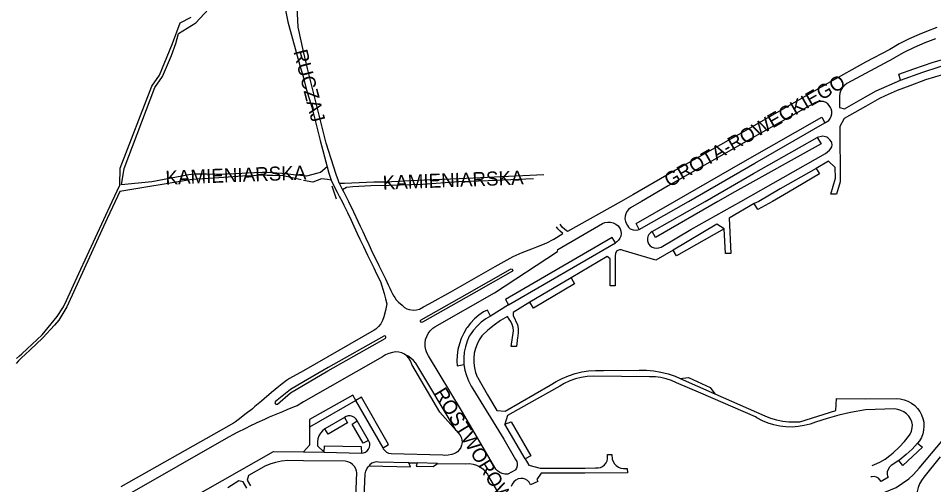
# Model space of a CAD drawing. Extents: x -304109 to -273954, y 21500 to 39796.
# Drawn here: x -295803 to -295151, y 28298 to 28630 of the extents above; entities that cross this region are included whole.
import ezdxf

# ---------------------------------------------------------------- set-up
doc = ezdxf.new("R2010")
doc.units = 0
doc.layers.add('krawedzie_ulic', color=7, linetype='Continuous')
doc.layers.add('nazwy_ulic', color=7, linetype='Continuous')

msp = doc.modelspace()

# ---------------------------------------------------------------- linework, layer by layer
at = {"layer": 'krawedzie_ulic'}
for points in [[(-295583.062, 28524.713), (-295587.986, 28520.704), (-295589.814, 28520.208), (-295597.927, 28517.986), (-295600.058, 28518.162), (-295604.382, 28518.718), (-295607.136, 28519.036), (-295612.909, 28519.819), (-295615.372, 28520.012), (-295625.843, 28520.625), (-295629.228, 28520.693), (-295634.932, 28520.512), (-295641.057, 28520.171), (-295643.896, 28519.943), (-295654.358, 28519.455), (-295658.655, 28519.273), (-295661.603, 28519.318), (-295669.07, 28519.535), (-295677.829, 28519.444), (-295681.542, 28518.875), (-295707.883, 28514.029), (-295729.523, 28511.961), (-295727.693, 28523.386), (-295705.955, 28581.111), (-295700.517, 28588.932), (-295693.961, 28603.85), (-295690.92, 28612.523), (-295689.115, 28619.706), (-295676.653, 28627.301), (-295640.179, 28666.783)], [(-295574.52, 28513.021), (-295575.202, 28514.803), (-295576.818, 28519.15), (-295583.971, 28541.575), (-295597.068, 28594.807), (-295600, 28606.811), (-295603.818, 28624.068), (-295604.724, 28643.638)], [(-295612.938, 28636.202), (-295611.198, 28627.826), (-295602.704, 28596.873), (-295600, 28587.945), (-295598.104, 28580.322), (-295594.174, 28567.113), (-295588.24, 28543.321), (-295583.062, 28524.713)], [(-295804.328, 28388.154), (-295802.205, 28390.109), (-295800.44, 28391.505), (-295796.637, 28395.034), (-295785.966, 28405.085), (-295775.416, 28418.067), (-295770.887, 28425.101), (-295768.728, 28429.409), (-295760.072, 28448.628), (-295736.301, 28500), (-295730.882, 28511.733), (-295730.444, 28523.823), (-295707.896, 28582.139), (-295702.56, 28589.934), (-295693.332, 28612.525), (-295687.847, 28627.266), (-295680.091, 28631.266)], [(-295149.031, 28623.903), (-295156.407, 28621.1), (-295161.763, 28618.972), (-295168.906, 28615.76), (-295175.876, 28612.187), (-295182.654, 28608.264), (-295200, 28599.258), (-295225.338, 28585.053), (-295290.122, 28547.803), (-295335.281, 28522.24), (-295365.609, 28504.776), (-295373.816, 28500), (-295411.963, 28478.567), (-295414.005, 28480.055), (-295415.787, 28481.846), (-295417.265, 28483.896), (-295417.309, 28483.969)], [(-295150.123, 28615.921), (-295157.767, 28613.024), (-295165.262, 28609.756), (-295172.587, 28606.125), (-295179.726, 28602.141), (-295180.096, 28601.922), (-295200, 28591.226), (-295213.104, 28583.985)], [(-295174.997, 28586.469), (-295176.279, 28590.707), (-295165.589, 28594.465), (-295151.749, 28599.12), (-295137.527, 28603.267), (-295111.338, 28608.941), (-295095.815, 28611.39), (-295095.369, 28606.16)], [(-295174.997, 28586.469), (-295159.152, 28592.119), (-295147.42, 28595.956), (-295139.954, 28598.208), (-295130.733, 28600.388), (-295117.041, 28603.163), (-295100.425, 28605.539), (-295095.369, 28606.16)], [(-295144.305, 28590.377), (-295157.13, 28586.664), (-295168.302, 28582.448), (-295177.443, 28578.947), (-295186.024, 28575.346), (-295189.958, 28573.331), (-295200, 28567.738), (-295215.111, 28558.981), (-295218.232, 28553.427), (-295218.018, 28514.077), (-295220.589, 28505.114), (-295224.634, 28505.157), (-295221.343, 28516.683), (-295221.575, 28524.208), (-295226.37, 28528.651), (-295234.985, 28523.603)], [(-295213.084, 28583.996), (-295214.799, 28582.687), (-295216.243, 28581.084), (-295217.367, 28579.243), (-295218.133, 28577.227), (-295218.514, 28575.103), (-295218.524, 28574.984), (-295218.497, 28566.926), (-295214.938, 28566.021), (-295200, 28574.601), (-295192.311, 28578.912), (-295174.997, 28586.469)], [(-295228.808, 28556.114), (-295226.056, 28557.603), (-295224.988, 28559.052), (-295224.266, 28560.701), (-295223.924, 28562.469), (-295223.98, 28564.268), (-295224.43, 28566.011), (-295224.832, 28566.901), (-295225.668, 28568.375), (-295226.825, 28569.612), (-295228.239, 28570.545), (-295229.833, 28571.122), (-295231.516, 28571.31), (-295231.816, 28571.302), (-295233.654, 28571.12), (-295235.41, 28570.547), (-295236.093, 28570.202), (-295274.804, 28548.374), (-295340.352, 28511.204), (-295359.339, 28500), (-295367.146, 28495.474), (-295368.605, 28494.342), (-295369.786, 28492.922), (-295370.635, 28491.282), (-295371.112, 28489.499), (-295371.195, 28487.654), (-295370.88, 28485.834), (-295370.384, 28484.523), (-295369.467, 28482.95), (-295368.616, 28481.667), (-295367.463, 28480.645), (-295366.088, 28479.953), (-295365.268, 28479.73), (-295362.98, 28479.683), (-295361.023, 28480.092)], [(-295361.023, 28480.092), (-295363.266, 28484.254), (-295335.958, 28500), (-295287.128, 28528.065), (-295230.959, 28559.962), (-295228.808, 28556.114)], [(-295361.023, 28480.092), (-295326.036, 28500), (-295278.632, 28527.318), (-295228.808, 28556.114)], [(-295351.768, 28478.583), (-295353.078, 28477.726), (-295354.128, 28476.566), (-295354.852, 28475.178), (-295355.202, 28473.652), (-295355.156, 28472.088), (-295354.716, 28470.586), (-295354.297, 28469.791), (-295353.197, 28468.534), (-295351.83, 28467.572), (-295350.274, 28466.962), (-295348.618, 28466.738), (-295346.956, 28466.913), (-295345.383, 28467.475), (-295345.346, 28467.494), (-295324.239, 28480.047), (-295288.636, 28500), (-295228.39, 28534.074), (-295225.482, 28536.655), (-295224.559, 28537.695), (-295223.969, 28538.953), (-295223.76, 28540.327), (-295223.948, 28541.705), (-295224.193, 28542.369), (-295225.26, 28543.979), (-295226.634, 28545.336), (-295227.362, 28545.864), (-295230.338, 28546.436), (-295234.284, 28545.563)], [(-295234.284, 28545.563), (-295231.422, 28541.128), (-295292.941, 28506.914), (-295305.122, 28500), (-295349.321, 28474.294), (-295351.768, 28478.583)], [(-295351.768, 28478.583), (-295314.053, 28500), (-295279.545, 28519.924), (-295246.975, 28538.396), (-295234.284, 28545.563)], [(-295583.062, 28524.713), (-295581.877, 28520.194), (-295580.258, 28515.286)], [(-295601.583, 28515.352), (-295608.015, 28516.763), (-295614.506, 28518.171), (-295622.132, 28518.511), (-295625.869, 28518.602), (-295631.592, 28518.671), (-295635.608, 28518.387), (-295643.525, 28517.954), (-295660.31, 28516.945), (-295679.279, 28515.651), (-295730.754, 28507.015), (-295734.061, 28500), (-295739.774, 28487.901), (-295751.187, 28463.055), (-295768.392, 28425.1), (-295774.197, 28415.404), (-295777.288, 28411.998), (-295785.582, 28402.915), (-295794.827, 28394.185), (-295797.874, 28391.37), (-295800.944, 28388.54), (-295802.89, 28386.58), (-295804.54, 28384.738)], [(-295574.52, 28513.021), (-295570.824, 28513.07), (-295550.037, 28514.006), (-295541.998, 28513.897), (-295513.879, 28515.483), (-295489.224, 28516.296), (-295428.815, 28519.299)], [(-295234.985, 28523.603), (-295232.656, 28519.679), (-295254.753, 28506.705), (-295266.17, 28500), (-295276.571, 28494.393), (-295279.094, 28498.478)], [(-295234.985, 28523.603), (-295260.546, 28509.042), (-295275.915, 28500), (-295279.094, 28498.478)], [(-295580.258, 28515.286), (-295578.103, 28510.689), (-295576.156, 28506.751), (-295574.677, 28503.73), (-295572.448, 28500), (-295571.269, 28497.388), (-295568.781, 28492.191), (-295566.174, 28486.795), (-295564.124, 28482.33), (-295561.784, 28477.286), (-295559.891, 28473.175), (-295557.39, 28467.958), (-295554.4, 28461.707), (-295552.4, 28457.423), (-295550.061, 28452.776), (-295547.969, 28448.567), (-295545.242, 28443), (-295542.674, 28434.564), (-295541.537, 28430.65), (-295540.703, 28427.185), (-295541.668, 28422.492), (-295542.886, 28417.897), (-295543.836, 28415.21), (-295545.055, 28412.938), (-295546.538, 28411), (-295547.729, 28409.808), (-295548.471, 28409.138), (-295549.595, 28408.427), (-295600, 28379.392), (-295609.877, 28374.021), (-295612.031, 28372.567), (-295615.268, 28370.071), (-295617.538, 28368.263), (-295620.126, 28366.118), (-295622.783, 28363.958), (-295627.928, 28359.6), (-295629.991, 28357.849), (-295634.576, 28354.06), (-295636.432, 28352.469), (-295637.561, 28351.537), (-295639.895, 28349.71), (-295641.715, 28348.346), (-295645.649, 28345.202), (-295648.531, 28343.148), (-295649.902, 28342.273), (-295658.585, 28337.245), (-295730.142, 28296.765)], [(-295580.258, 28515.286), (-295583.036, 28515.644), (-295587.256, 28516.116), (-295593.487, 28513.687), (-295600.021, 28515.055), (-295600, 28515.055)], [(-295574.52, 28513.021), (-295572.218, 28508.406)], [(-295436.356, 28516.102), (-295468.544, 28514.736), (-295489.51, 28513.984), (-295515.187, 28512.057), (-295539.079, 28511.368), (-295552.004, 28511.117), (-295564.957, 28510.408), (-295569.512, 28509.995), (-295572.218, 28508.406)], [(-295576.559, 28501.594), (-295579.686, 28511.003)], [(-295572.218, 28508.406), (-295571.345, 28506.575), (-295567.896, 28500), (-295564.495, 28492.604), (-295561.293, 28485.884), (-295559.704, 28482.444), (-295557.892, 28478.601), (-295555.854, 28474.26), (-295553.525, 28469.287), (-295550.814, 28463.532), (-295548.551, 28458.917), (-295546.447, 28454.538), (-295544.912, 28451.538), (-295543.336, 28448.235), (-295541.71, 28444.885), (-295539.633, 28440.657), (-295538.535, 28438.313), (-295537.78, 28436.748), (-295536.59, 28434.294), (-295535.636, 28432.493), (-295535.079, 28431.611), (-295533.94, 28430.071), (-295532.331, 28428.314), (-295529.868, 28426.104), (-295528.015, 28424.613), (-295526.426, 28423.62), (-295524.81, 28423.074), (-295521.804, 28422.627), (-295519.579, 28422.776), (-295517.381, 28423.348), (-295514.574, 28424.962), (-295510.641, 28427.136), (-295495.123, 28435.58), (-295463.506, 28453.649), (-295457.273, 28457.371), (-295450.845, 28460.744), (-295444.241, 28463.758), (-295437.481, 28466.403), (-295433.809, 28467.664), (-295427.306, 28470.437), (-295421.692, 28473.193), (-295415.419, 28477.292), (-295417.294, 28478.816), (-295418.893, 28480.628), (-295419.849, 28482.085)], [(-295279.094, 28498.478), (-295296.975, 28488.038), (-295295.871, 28462.921), (-295299.481, 28462.916), (-295300.497, 28480.642)], [(-295485.801, 28383.974), (-295485.066, 28379.955), (-295483.942, 28376.026), (-295482.439, 28372.227), (-295480.572, 28368.592), (-295479.421, 28366.714), (-295457.457, 28330.784), (-295448.971, 28316.294), (-295448.235, 28314.892), (-295447.872, 28313.351), (-295447.905, 28311.769), (-295448.332, 28310.244), (-295449.127, 28308.875), (-295449.265, 28308.7), (-295454.65, 28305.873), (-295456.607, 28305.874), (-295458.523, 28306.272), (-295460.319, 28307.051), (-295461.919, 28308.177), (-295463.069, 28309.365), (-295487.635, 28351.107), (-295510.976, 28390.057), (-295512.158, 28392.171), (-295512.977, 28394.451), (-295513.41, 28396.835), (-295513.445, 28399.257), (-295513.082, 28401.652), (-295512.331, 28403.955), (-295511.211, 28406.103), (-295509.754, 28408.038), (-295507.999, 28409.707), (-295506.506, 28410.763), (-295463.936, 28435.007), (-295419.213, 28464.511), (-295418.91, 28465.832), (-295387.263, 28484.395), (-295385.386, 28485.079), (-295383.412, 28485.376), (-295381.417, 28485.274), (-295379.482, 28484.778), (-295377.685, 28483.907), (-295376.097, 28482.697), (-295375.465, 28482.051), (-295374.558, 28480.561), (-295374.012, 28478.904), (-295373.857, 28477.167), (-295374.101, 28475.44), (-295374.731, 28473.813), (-295375.713, 28472.372), (-295376.997, 28471.191), (-295377.914, 28470.619)], [(-295300.497, 28480.642), (-295305.789, 28483.758), (-295336.878, 28465.398)], [(-295300.497, 28480.642), (-295334.508, 28461.237), (-295336.878, 28465.398)], [(-295200, 28288.88), (-295193.437, 28290.413), (-295190.124, 28291.384), (-295178.011, 28296.472), (-295169.172, 28302.57), (-295165.668, 28305.725), (-295161.773, 28310.175), (-295140.374, 28335.434), (-295120.247, 28360.726), (-295115.94, 28366.011), (-295102.559, 28382.373), (-295072.591, 28419.372), (-295069.846, 28422.913), (-295067.871, 28425.519), (-295063.763, 28431.593), (-295041.168, 28468.838), (-295037.43, 28475.282), (-295053.86, 28485.353)], [(-295377.914, 28470.619), (-295380.334, 28474.348), (-295456.151, 28430.244), (-295454.061, 28426.437)], [(-295454.061, 28426.437), (-295377.914, 28470.619)], [(-295336.878, 28465.398), (-295349.298, 28458.268), (-295372.415, 28465.116), (-295373.688, 28465.538), (-295375.028, 28465.568), (-295376.318, 28465.204), (-295377.168, 28464.702), (-295377.802, 28463.054), (-295378.05, 28461.306), (-295378.053, 28461.145), (-295378.251, 28439.963), (-295381.581, 28439.932), (-295381.685, 28459.184), (-295383.772, 28460.781), (-295409.501, 28445.731)], [(-295516.275, 28415.777), (-295483.585, 28434.266), (-295452.75, 28451.812), (-295452.13, 28452.009), (-295451.51, 28451.816), (-295451.112, 28451.302), (-295451.08, 28450.652), (-295451.147, 28450.468), (-295478.654, 28434.679), (-295515.306, 28413.975), (-295515.929, 28413.871), (-295516.495, 28414.153), (-295516.787, 28414.713), (-295516.694, 28415.338), (-295516.275, 28415.777)], [(-295409.501, 28445.731), (-295407.054, 28441.29), (-295436.314, 28424.102), (-295438.964, 28428.365)], [(-295409.501, 28445.731), (-295438.964, 28428.365)], [(-295438.964, 28428.365), (-295450.749, 28421.083), (-295450.669, 28418.925), (-295447.736, 28412.275), (-295447.249, 28409.598), (-295447.159, 28406.879), (-295447.468, 28404.176), (-295447.672, 28403.233), (-295448.324, 28396.73), (-295452.213, 28396.75), (-295450.628, 28407.851), (-295450.858, 28410.202), (-295451.482, 28412.481), (-295452.479, 28414.622), (-295453.614, 28416.304), (-295454.888, 28418.055), (-295459.733, 28415.199), (-295464.363, 28412.005), (-295468.754, 28408.491), (-295472.885, 28404.673), (-295473.095, 28404.464), (-295474.964, 28401.581), (-295476.485, 28398.5), (-295477.639, 28395.263), (-295478.409, 28391.914), (-295478.784, 28388.499), (-295478.761, 28385.063), (-295478.339, 28381.653), (-295477.524, 28378.315), (-295476.326, 28375.094), (-295476.204, 28374.82), (-295469.094, 28362.437), (-295462.392, 28351.094), (-295456.367, 28350.697), (-295424.338, 28369.21), (-295420.2, 28371.823), (-295415.862, 28374.089), (-295411.354, 28375.993), (-295406.705, 28377.524), (-295401.948, 28378.669), (-295397.112, 28379.422), (-295392.231, 28379.779), (-295387.337, 28379.735), (-295386.4, 28379.681), (-295361.082, 28379.948), (-295355.863, 28379.858), (-295350.666, 28379.369), (-295345.521, 28378.484), (-295340.46, 28377.207), (-295335.511, 28375.547), (-295331.764, 28373.999)], [(-295466.81, 28418.417), (-295469.13, 28422.579), (-295471.797, 28421.432), (-295475.144, 28419.091), (-295478.245, 28416.434), (-295481.072, 28413.486), (-295483.597, 28410.276), (-295483.855, 28409.909), (-295485.952, 28406.301), (-295487.694, 28402.51), (-295489.065, 28398.569), (-295490.052, 28394.514), (-295490.647, 28390.384), (-295490.844, 28386.216), (-295490.731, 28383.103), (-295485.801, 28383.974)], [(-295454.061, 28426.437), (-295466.81, 28418.417)], [(-295466.81, 28418.417), (-295470.246, 28416.362), (-295473.46, 28413.974), (-295476.42, 28411.277), (-295479.096, 28408.299), (-295481.463, 28405.069), (-295482.068, 28404.121), (-295483.598, 28400.452), (-295484.752, 28396.647), (-295485.517, 28392.746), (-295485.888, 28388.787), (-295485.858, 28384.812), (-295485.801, 28383.974)], [(-295600, 28371.646), (-295609.349, 28366.219), (-295620.031, 28357.595), (-295620.313, 28356.969), (-295620.206, 28356.291), (-295619.746, 28355.781), (-295619.083, 28355.606), (-295618.471, 28355.795), (-295609.172, 28363.721), (-295600, 28369.301), (-295582.595, 28379.433), (-295541.931, 28402.556), (-295541.74, 28402.657), (-295541.372, 28403.144), (-295541.373, 28403.755), (-295541.742, 28404.241), (-295542.331, 28404.405), (-295542.899, 28404.18), (-295582.574, 28381.846), (-295600, 28371.646)], [(-295491.412, 28336.951), (-295502.86, 28349.966), (-295522.94, 28384.019), (-295523.096, 28384.656), (-295523.854, 28386.65), (-295524.971, 28388.468), (-295526.406, 28390.047), (-295528.11, 28391.33), (-295530.023, 28392.273), (-295532.079, 28392.844), (-295534.18, 28392.886), (-295536.735, 28392.576), (-295539.211, 28391.874), (-295541.548, 28390.797), (-295543.691, 28389.372), (-295600, 28357.403), (-295604.624, 28354.572), (-295606.577, 28353.753), (-295611.78, 28351.666), (-295614.958, 28350.358), (-295624.387, 28346.351), (-295627.809, 28344.862), (-295633.245, 28342.41), (-295638.77, 28339.72), (-295640.335, 28338.901), (-295648.142, 28335.132), (-295655.06, 28331.195), (-295689.558, 28311.667), (-295770.392, 28265.325)], [(-295491.412, 28336.951), (-295520.12, 28384.887), (-295521.661, 28386.851), (-295523.496, 28388.545), (-295525.577, 28389.924), (-295527.186, 28390.697)], [(-295195.103, 28312.045), (-295193.557, 28312.651), (-295189.689, 28314.466), (-295186.008, 28316.634), (-295182.545, 28319.137), (-295180.169, 28321.149), (-295176.044, 28325.048), (-295172.203, 28329.227), (-295168.667, 28333.667), (-295168.22, 28334.381), (-295167.218, 28336.494), (-295166.591, 28338.746), (-295166.355, 28341.073), (-295166.885, 28343.062), (-295167.842, 28345.201), (-295169.149, 28347.147), (-295170.766, 28348.842), (-295172.648, 28350.239), (-295174.74, 28351.295), (-295176.98, 28351.981), (-295179.305, 28352.277), (-295200, 28351.748), (-295210.524, 28349.7), (-295218.95, 28347.802), (-295227.279, 28345.515), (-295235.493, 28342.846), (-295239.262, 28341.478), (-295243.491, 28340.402), (-295247.8, 28339.718), (-295252.155, 28339.431), (-295256.517, 28339.544), (-295260.85, 28340.056), (-295265.119, 28340.962), (-295269.286, 28342.255), (-295273.318, 28343.924), (-295277.18, 28345.955), (-295278.29, 28346.626), (-295317.233, 28363.481), (-295334.504, 28370.82), (-295338.047, 28372.468), (-295341.739, 28373.746), (-295345.543, 28374.64), (-295349.419, 28375.141), (-295353.325, 28375.243), (-295353.576, 28375.236), (-295393.665, 28375.733), (-295397.981, 28375.45), (-295402.252, 28374.769), (-295406.442, 28373.697), (-295410.515, 28372.243), (-295414.437, 28370.418), (-295417.55, 28368.636), (-295439.572, 28356.26), (-295454.761, 28347.55), (-295456.658, 28341.376)], [(-295331.764, 28373.999), (-295325.969, 28374.745), (-295310.477, 28367.631), (-295307.243, 28363.09)], [(-295331.764, 28373.999), (-295307.243, 28363.09)], [(-295562.737, 28358.332), (-295564.827, 28362.139), (-295595.713, 28344.745), (-295595.713, 28339.386)], [(-295307.243, 28363.09), (-295271.657, 28347.499), (-295267.516, 28345.838), (-295263.243, 28344.554), (-295258.872, 28343.658), (-295254.439, 28343.157), (-295249.978, 28343.055), (-295246.586, 28343.245), (-295221.05, 28351.107), (-295220.655, 28359.666), (-295200, 28359.571), (-295178.162, 28359.817), (-295175.275, 28359.539), (-295172.453, 28358.867), (-295169.75, 28357.813), (-295167.218, 28356.399), (-295164.904, 28354.649), (-295162.853, 28352.598), (-295161.259, 28350.521), (-295159.951, 28348.087), (-295159.007, 28345.49), (-295158.447, 28342.783), (-295158.284, 28340.025), (-295158.52, 28337.271), (-295159.15, 28334.581), (-295160.162, 28332.009), (-295161.534, 28329.61), (-295162.88, 28327.84)], [(-295562.737, 28358.332), (-295595.713, 28339.386)], [(-295543.343, 28324.583), (-295539.534, 28327.052), (-295558.8, 28360.649), (-295562.737, 28358.332)], [(-295543.343, 28324.583), (-295562.737, 28358.332)], [(-295570.829, 28346.307), (-295568.586, 28342.45), (-295582.53, 28334.326), (-295584.798, 28338.107)], [(-295570.829, 28346.307), (-295584.798, 28338.107)], [(-295561.725, 28343.755), (-295562.567, 28345.087), (-295563.717, 28346.166), (-295565.1, 28346.922), (-295566.628, 28347.306), (-295568.204, 28347.296), (-295569.727, 28346.89), (-295570.829, 28346.307)], [(-295553.723, 28329.799), (-295557.609, 28327.888), (-295565.382, 28341.54), (-295561.725, 28343.755)], [(-295553.723, 28329.799), (-295561.725, 28343.755)], [(-295456.658, 28341.376), (-295452.136, 28343.084), (-295438.12, 28318.927), (-295442.133, 28316.686)], [(-295595.713, 28339.386), (-295595.713, 28326.636), (-295600, 28321.695)], [(-295584.798, 28338.107), (-295586.509, 28336.741), (-295587.944, 28335.086), (-295589.054, 28333.199), (-295589.803, 28331.142), (-295590.167, 28328.982), (-295590.132, 28326.793), (-295590.043, 28326.137), (-295585.257, 28321.547)], [(-295491.412, 28336.951), (-295489.899, 28335.23), (-295488.684, 28333.779), (-295487.8, 28332.105), (-295487.286, 28330.284), (-295487.166, 28328.395), (-295487.444, 28326.523), (-295488.108, 28324.751), (-295489.129, 28323.157), (-295490.461, 28321.813), (-295491.811, 28320.902), (-295494.4, 28319.971), (-295497.097, 28319.425), (-295499.845, 28319.275), (-295500.757, 28319.314), (-295537.541, 28320.299), (-295539.17, 28320.649), (-295540.669, 28321.376), (-295541.953, 28322.438), (-295542.947, 28323.774), (-295543.343, 28324.583)], [(-295491.412, 28336.95), (-295491.412, 28336.951)], [(-295442.133, 28316.686), (-295456.658, 28341.376)], [(-295558.819, 28320.927), (-295557.301, 28321.053), (-295555.867, 28321.568), (-295554.616, 28322.437), (-295553.633, 28323.601), (-295552.985, 28324.98), (-295552.717, 28326.48), (-295552.846, 28327.998), (-295552.958, 28328.428), (-295553.723, 28329.799)], [(-295585.257, 28321.547), (-295585.01, 28326.068), (-295559.004, 28325.498), (-295558.819, 28320.927)], [(-295162.88, 28327.84), (-295159.439, 28325.051), (-295173.332, 28312.122), (-295176.21, 28315.543)], [(-295162.88, 28327.84), (-295166.766, 28323.662), (-295170.935, 28319.766), (-295175.366, 28316.171), (-295176.21, 28315.543)], [(-295761.024, 28243.072), (-295748.92, 28250), (-295737.754, 28255.905), (-295704.511, 28274.707), (-295621.451, 28322.044), (-295600, 28321.695)], [(-295600, 28321.695), (-295585.257, 28321.547)], [(-295585.257, 28321.547), (-295558.819, 28320.927)], [(-295442.133, 28316.686), (-295439.636, 28312.346), (-295431.472, 28310.099), (-295399.544, 28310.096), (-295392.071, 28310.311), (-295390.336, 28310.286), (-295388.641, 28310.658), (-295387.076, 28311.407), (-295385.723, 28312.493), (-295384.654, 28313.86), (-295383.925, 28315.434), (-295383.615, 28316.775), (-295383.544, 28319.95), (-295380.417, 28319.98), (-295380.26, 28316.628), (-295379.646, 28314.874), (-295378.671, 28313.291), (-295377.382, 28311.952), (-295375.836, 28310.919), (-295374.106, 28310.24), (-295372.271, 28309.945), (-295371.632, 28309.936), (-295369.599, 28309.99), (-295369.289, 28306.892), (-295399.615, 28306.464), (-295430.832, 28306.62), (-295433.901, 28302.018), (-295433.213, 28300.724), (-295438.319, 28298.176), (-295439.466, 28300.257), (-295440.663, 28301.428), (-295442.103, 28302.282), (-295443.705, 28302.772), (-295445.376, 28302.87), (-295447.024, 28302.57), (-295447.146, 28302.531), (-295448.814, 28301.574), (-295450.249, 28300.294), (-295451.388, 28298.745), (-295452.184, 28296.994)], [(-295146.792, 28318.269), (-295158.306, 28303.65), (-295160.026, 28301.397), (-295161.413, 28298.925), (-295162.438, 28296.283), (-295163.081, 28293.522), (-295163.33, 28290.699), (-295163.179, 28287.868), (-295162.632, 28285.087), (-295161.699, 28282.411), (-295160.4, 28279.892), (-295158.759, 28277.581), (-295157.617, 28276.306), (-295133.763, 28252.461)], [(-295563.4, 28271.369), (-295562.028, 28307.131), (-295562.181, 28307.977), (-295562.802, 28309.781), (-295563.784, 28311.417), (-295565.084, 28312.812), (-295566.647, 28313.907), (-295568.402, 28314.653), (-295570.275, 28315.017), (-295599.934, 28315.469), (-295611.211, 28315.513), (-295615.565, 28315.032), (-295619.857, 28314.157), (-295624.052, 28312.893), (-295628.114, 28311.253), (-295628.364, 28311.137), (-295639.275, 28304.885), (-295640.074, 28301.581), (-295637.801, 28297.506)], [(-295545.639, 28239.083), (-295551.841, 28239.152), (-295553.475, 28239.488), (-295554.982, 28240.203), (-295556.277, 28241.254), (-295557.286, 28242.583), (-295557.951, 28244.113), (-295558.234, 28245.757), (-295558.226, 28246.589), (-295558.081, 28250), (-295557.335, 28278.972), (-295556.078, 28306.124), (-295555.751, 28307.957), (-295555.04, 28309.678), (-295553.98, 28311.208), (-295553.29, 28311.919)], [(-295525.076, 28314.045), (-295546.634, 28314.444), (-295548.28, 28314.551), (-295549.904, 28314.259), (-295551.41, 28313.587), (-295552.712, 28312.573), (-295553.29, 28311.919)], [(-295553.29, 28311.919), (-295523.776, 28311.202), (-295525.076, 28314.045)], [(-295525.076, 28314.045), (-295519.153, 28313.825)], [(-295519.153, 28313.825), (-295519.912, 28311.488), (-295507.761, 28311.303), (-295504.638, 28313.568)], [(-295504.638, 28313.568), (-295519.153, 28313.825)], [(-295504.638, 28313.568), (-295484.403, 28313.32), (-295481.836, 28313.348), (-295479.296, 28312.978), (-295476.844, 28312.219), (-295474.54, 28311.088), (-295472.439, 28309.613), (-295470.592, 28307.831), (-295469.043, 28305.783), (-295467.967, 28303.82), (-295444.115, 28263.474)], [(-295176.21, 28315.543), (-295181.598, 28312.043), (-295182.873, 28310.797), (-295183.838, 28309.299), (-295184.447, 28307.624), (-295184.582, 28306.928), (-295184.596, 28305.708), (-295184.218, 28304.548), (-295183.535, 28303.618), (-295188.794, 28300.549), (-295189.616, 28301.876), (-295190.747, 28302.952), (-295192.113, 28303.707), (-295193.626, 28304.091), (-295195.187, 28304.079), (-295196.148, 28303.869)], [(-295640.413, 28295.98), (-295643.014, 28300.415), (-295645.96, 28301.033), (-295653.878, 28296.201)]]:
    msp.add_lwpolyline(points, dxfattribs=at)

# ---------------------------------------------------------------- texts
at = {"layer": 'nazwy_ulic'}
for s, rotation, p in [('RUCZAJ', 284.399908, (-295607.223, 28606.818)), ('GROTA-ROWECKIEGO', 29.801681, (-295339.538, 28509.811)), ('KAMIENIARSKA', 2.130678, (-295698.129, 28511.963)), ('KAMIENIARSKA', 2.130678, (-295543.425, 28508.43)), ('ROSTWOROWSKIEGO', 301.549189, (-295507.669, 28363.611))]:
    msp.add_text(s, height=10, rotation=rotation, dxfattribs=at).set_placement(p)

doc.saveas('drawing.dxf')
